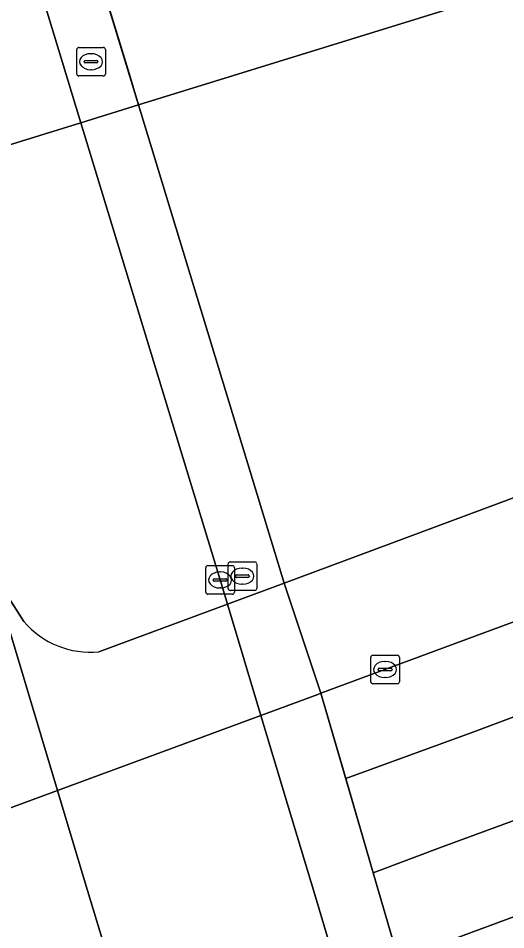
# Model space of a CAD drawing. Extents: x 160806 to 161707, y 383696 to 384148.
# Drawn here: x 161125.81 to 161142.86, y 383898.15 to 383930.02 of the extents above; entities that cross this region are included whole.
import ezdxf

# ---------------------------------------------------------------- set-up
doc = ezdxf.new("R2010")
doc.units = 0
for name, color, linetype in [('IMGEO_Erf', 7, 'Continuous'), ('IMGEO_Fietspad_gesloten', 7, 'Continuous'), ('IMGEO_Kolk', 7, 'Continuous'), ('IMGEO_Pand', 7, 'Continuous'), ('IMGEO_Pand_overbouw', 7, 'Continuous'), ('IMGEO_Rijbaan_lokaal_gesloten', 7, 'Continuous'), ('IMGEO_Rioolput', 7, 'Continuous'), ('IMGEO_Tunneldeel', 7, 'Continuous'), ('IMGEO_Voetpad_open', 7, 'Continuous')]:
    doc.layers.add(name, color=color, linetype=linetype)

msp = doc.modelspace()

# ---------------------------------------------------------------- linework, layer by layer
at = {"layer": 'IMGEO_Erf'}
for points in [[(161157.865, 383935.602), (161130.022, 383926.988), (161135.107, 383910.27), (161179.812, 383926.908), (161182.044, 383927.57), (161182.377, 383927.75), (161182.513, 383927.542), (161183.31, 383928.012), (161186.677, 383930.563)], [(161130.022, 383926.988), (161128.001, 383926.363), (161120.828, 383924.144), (161116.526, 383922.813), (161117.416, 383919.839), (161120.634, 383917.263), (161124.879, 383910.69), (161125.416, 383909.858), (161126.009, 383908.925)], [(161128.634, 383907.862), (161133.125, 383909.533), (161135.107, 383910.27), (161130.022, 383926.988)]]:
    msp.add_lwpolyline(points, dxfattribs=at)
msp.add_arc((161128.356, 383910.948), 3.098, 220.7587, 275.1501, dxfattribs=at)
at = {"layer": 'IMGEO_Fietspad_gesloten'}
for points in [[(161121.915, 383946.336), (161119.258, 383954.945), (161112.041, 383952.737), (161120.194, 383926.245), (161120.308, 383925.869), (161120.828, 383924.144), (161128.001, 383926.363)], [(161130.415, 383892.303), (161137.527, 383894.886), (161137.397, 383895.319), (161137.082, 383896.366), (161136.2, 383899.301), (161135.228, 383902.537), (161134.295, 383905.64), (161133.125, 383909.533), (161132.871, 383910.379), (161128.001, 383926.363), (161120.828, 383924.144), (161124.879, 383910.69), (161127.188, 383903.021), (161128.124, 383899.912), (161129.099, 383896.676), (161129.981, 383893.745), (161130.285, 383892.737)]]:
    msp.add_lwpolyline(points, close=True, dxfattribs=at)
at = {"layer": 'IMGEO_Kolk'}
for p, q in [((161132.37, 383909.953), (161132.37, 383910.805)), ((161132.445, 383910.879), (161133.297, 383910.879)), ((161133.371, 383910.805), (161133.371, 383909.953)), ((161132.672, 383910.422), (161133.07, 383910.422)), ((161132.858, 383910.659), (161132.883, 383910.659)), ((161132.629, 383910.373), (161132.629, 383910.385)), ((161133.067, 383910.336), (161132.669, 383910.336)), ((161132.881, 383910.099), (161132.856, 383910.099)), ((161133.113, 383910.385), (161133.113, 383910.373)), ((161133.297, 383909.879), (161132.445, 383909.879)), ((161138.138, 383906.822), (161138.138, 383907.674)), ((161138.213, 383907.748), (161139.065, 383907.748)), ((161139.139, 383907.674), (161139.139, 383906.822)), ((161138.397, 383907.242), (161138.397, 383907.254)), ((161138.44, 383907.291), (161138.838, 383907.291)), ((161138.626, 383907.528), (161138.651, 383907.528)), ((161138.881, 383907.254), (161138.881, 383907.242)), ((161138.835, 383907.205), (161138.437, 383907.205)), ((161138.649, 383906.968), (161138.624, 383906.968)), ((161139.065, 383906.748), (161138.213, 383906.748))]:
    msp.add_line(p, q, dxfattribs=at)
for points in [[(161132.37, 383909.953), (161132.37, 383910.805)], [(161132.445, 383910.879), (161133.297, 383910.879)], [(161133.371, 383910.805), (161133.371, 383909.953)], [(161133.297, 383909.879), (161132.445, 383909.879)], [(161138.138, 383906.822), (161138.138, 383907.674)], [(161138.213, 383907.748), (161139.065, 383907.748)], [(161139.139, 383907.674), (161139.139, 383906.822)], [(161139.065, 383906.748), (161138.213, 383906.748)]]:
    msp.add_lwpolyline(points, dxfattribs=at)
for centre, radius, start, end in [((161132.447, 383910.803), 0.0765, 91.552, 178.448), ((161132.447, 383910.803), 0.0765, 91.552, 178.448), ((161133.295, 383910.803), 0.0765, 1.552, 88.448), ((161133.295, 383910.803), 0.0765, 1.552, 88.448), ((161132.669, 383910.382), 0.0403, 85.8775, 175.7526), ((161133.074, 383910.384), 0.0386, 1.7309, 96.639), ((161132.666, 383910.372), 0.0366, 178.938, 274.7102), ((161133.07, 383910.379), 0.043, 264.8664, 352.4533), ((161132.447, 383909.955), 0.0765, 181.552, 268.448), ((161132.447, 383909.955), 0.0765, 181.552, 268.448), ((161133.295, 383909.955), 0.0765, 271.552, 358.448), ((161133.295, 383909.955), 0.0765, 271.552, 358.448), ((161138.215, 383907.672), 0.0765, 91.552, 178.448), ((161138.215, 383907.672), 0.0765, 91.552, 178.448), ((161139.063, 383907.672), 0.0765, 1.552, 88.448), ((161139.063, 383907.672), 0.0765, 1.552, 88.448), ((161138.437, 383907.251), 0.0403, 85.8775, 175.7526), ((161138.434, 383907.241), 0.0366, 178.938, 274.7102), ((161138.838, 383907.248), 0.043, 264.8664, 352.4533), ((161138.842, 383907.253), 0.0386, 1.7309, 96.639), ((161138.215, 383906.824), 0.0765, 181.552, 268.448), ((161138.215, 383906.824), 0.0765, 181.552, 268.448), ((161139.063, 383906.824), 0.0765, 271.552, 358.448), ((161139.063, 383906.824), 0.0765, 271.552, 358.448)]:
    msp.add_arc(centre, radius, start, end, dxfattribs=at)
for centre, major_axis, ratio, start_param, end_param in [((161132.857, 383910.379), (-0.387, 0.002), 0.722429, 4.712389, 7.853982), ((161132.882, 383910.379), (-0.39, 0.002), 0.717154, 1.570796, 4.712389), ((161138.625, 383907.248), (-0.387, 0.002), 0.722429, 4.712389, 7.853982), ((161138.65, 383907.248), (-0.39, 0.002), 0.717154, 1.570796, 4.712389)]:
    msp.add_ellipse(centre, major_axis=major_axis, ratio=ratio, start_param=start_param, end_param=end_param, dxfattribs=at)
at = {"layer": 'IMGEO_Pand'}
msp.add_lwpolyline([(161154.338, 383947.003), (161151.693, 383955.552), (161149.045, 383964.109), (161143.98, 383962.542), (161143.485, 383964.14), (161177.012, 383974.513), (161174.353, 383983.11), (161172.182, 383982.438), (161171.512, 383984.603), (161177.371, 383986.415), (161174.941, 383994.27), (161115.101, 383975.756), (161121.28, 383955.564), (161129.654, 383928.199), (161130.022, 383926.988), (161157.865, 383935.602), (161157.491, 383936.811)], close=True, dxfattribs=at)
at = {"layer": 'IMGEO_Pand_overbouw'}
msp.add_lwpolyline([(161121.28, 383955.564), (161107.72, 383951.415), (161107.738, 383951.357), (161116.164, 383924.025), (161116.526, 383922.813), (161130.022, 383926.988)], close=True, dxfattribs=at)
at = {"layer": 'IMGEO_Rijbaan_lokaal_gesloten'}
for points in [[(161175.43, 383916.265), (161174.244, 383920.447), (161170.04, 383918.944), (161153.59, 383912.781), (161136.395, 383906.417), (161137.264, 383903.436), (161141.741, 383905.073), (161147.328, 383907.169), (161150.215, 383908.042), (161154.836, 383909.698), (161160.559, 383911.635), (161166.328, 383913.525), (161170.127, 383914.718), (161173.177, 383915.613)], [(161176.361, 383912.987), (161175.43, 383916.265), (161173.177, 383915.613), (161170.127, 383914.718), (161166.328, 383913.525), (161160.559, 383911.635), (161154.836, 383909.698), (161150.215, 383908.042), (161147.328, 383907.169), (161141.741, 383905.073), (161137.264, 383903.436), (161138.226, 383900.14), (161140.665, 383901.062), (161148.122, 383903.796), (161153.722, 383905.725), (161159.37, 383907.782), (161162.396, 383908.813), (161172.809, 383911.954)], [(161138.226, 383900.14), (161137.264, 383903.436), (161136.395, 383906.417), (161136.29, 383906.378), (161134.295, 383905.64), (161132.027, 383904.8), (161127.188, 383903.021), (161122.947, 383901.461), (161123.856, 383898.429), (161124.834, 383895.166), (161125.73, 383892.176), (161129.981, 383893.745), (161137.082, 383896.366), (161139.108, 383897.114)]]:
    msp.add_lwpolyline(points, close=True, dxfattribs=at)
msp.add_lwpolyline([(161177.211, 383909.99), (161176.361, 383912.987), (161172.809, 383911.954), (161162.396, 383908.813), (161159.37, 383907.782), (161153.722, 383905.725), (161148.122, 383903.796), (161140.665, 383901.062), (161138.226, 383900.14), (161139.108, 383897.114), (161139.26, 383897.17), (161144.952, 383899.275), (161158.826, 383904.392)], dxfattribs=at)
at = {"layer": 'IMGEO_Rioolput'}
for p, q in [((161127.859, 383928.07), (161127.859, 383928.922)), ((161127.934, 383928.996), (161128.786, 383928.996)), ((161128.86, 383928.922), (161128.86, 383928.07)), ((161128.347, 383928.776), (161128.372, 383928.776)), ((161128.118, 383928.49), (161128.118, 383928.502)), ((161128.556, 383928.453), (161128.158, 383928.453)), ((161128.161, 383928.539), (161128.559, 383928.539)), ((161128.602, 383928.502), (161128.602, 383928.49)), ((161128.786, 383927.996), (161127.934, 383927.996)), ((161128.37, 383928.216), (161128.345, 383928.216)), ((161133.15, 383910.085), (161133.15, 383910.937)), ((161133.225, 383911.011), (161134.077, 383911.011)), ((161133.638, 383910.791), (161133.663, 383910.791)), ((161134.151, 383910.937), (161134.151, 383910.085)), ((161133.409, 383910.505), (161133.409, 383910.517)), ((161133.847, 383910.468), (161133.449, 383910.468)), ((161133.452, 383910.554), (161133.85, 383910.554)), ((161133.893, 383910.517), (161133.893, 383910.505)), ((161133.661, 383910.231), (161133.636, 383910.231)), ((161134.077, 383910.011), (161133.225, 383910.011))]:
    msp.add_line(p, q, dxfattribs=at)
for points in [[(161127.859, 383928.07), (161127.859, 383928.922)], [(161127.934, 383928.996), (161128.786, 383928.996)], [(161128.86, 383928.922), (161128.86, 383928.07)], [(161128.786, 383927.996), (161127.934, 383927.996)], [(161133.15, 383910.085), (161133.15, 383910.937)], [(161133.225, 383911.011), (161134.077, 383911.011)], [(161134.151, 383910.937), (161134.151, 383910.085)], [(161134.077, 383910.011), (161133.225, 383910.011)]]:
    msp.add_lwpolyline(points, dxfattribs=at)
for centre, radius, start, end in [((161127.936, 383928.92), 0.0765, 91.552, 178.448), ((161127.936, 383928.92), 0.0765, 91.552, 178.448), ((161128.784, 383928.92), 0.0765, 1.552, 88.448), ((161128.784, 383928.92), 0.0765, 1.552, 88.448), ((161128.158, 383928.499), 0.0403, 85.8775, 175.7526), ((161128.155, 383928.489), 0.0366, 178.938, 274.7102), ((161128.559, 383928.496), 0.043, 264.8664, 352.4533), ((161128.563, 383928.501), 0.0386, 1.7309, 96.639), ((161127.936, 383928.072), 0.0765, 181.552, 268.448), ((161127.936, 383928.072), 0.0765, 181.552, 268.448), ((161128.784, 383928.072), 0.0765, 271.552, 358.448), ((161128.784, 383928.072), 0.0765, 271.552, 358.448), ((161133.227, 383910.935), 0.0765, 91.552, 178.448), ((161133.227, 383910.935), 0.0765, 91.552, 178.448), ((161134.075, 383910.935), 0.0765, 1.552, 88.448), ((161134.075, 383910.935), 0.0765, 1.552, 88.448), ((161133.449, 383910.514), 0.0403, 85.8775, 175.7526), ((161133.446, 383910.504), 0.0366, 178.938, 274.7102), ((161133.85, 383910.511), 0.043, 264.8664, 352.4533), ((161133.854, 383910.516), 0.0386, 1.7309, 96.639), ((161133.227, 383910.087), 0.0765, 181.552, 268.448), ((161133.227, 383910.087), 0.0765, 181.552, 268.448), ((161134.075, 383910.087), 0.0765, 271.552, 358.448), ((161134.075, 383910.087), 0.0765, 271.552, 358.448)]:
    msp.add_arc(centre, radius, start, end, dxfattribs=at)
for centre, major_axis, ratio, start_param, end_param in [((161128.346, 383928.496), (-0.387, 0.002), 0.722429, 4.712389, 7.853982), ((161128.371, 383928.496), (-0.39, 0.002), 0.717154, 1.570796, 4.712389), ((161133.637, 383910.511), (-0.387, 0.002), 0.722429, 4.712389, 7.853982), ((161133.662, 383910.511), (-0.39, 0.002), 0.717154, 1.570796, 4.712389)]:
    msp.add_ellipse(centre, major_axis=major_axis, ratio=ratio, start_param=start_param, end_param=end_param, dxfattribs=at)
at = {"layer": 'IMGEO_Tunneldeel'}
msp.add_lwpolyline([(161136.395, 383906.417), (161135.107, 383910.27), (161130.022, 383926.988), (161128.001, 383926.363), (161120.828, 383924.144), (161116.526, 383922.813), (161117.416, 383919.839), (161118.837, 383915.091), (161120.497, 383909.633), (161121.279, 383907.023), (161121.435, 383906.506), (161122.947, 383901.461), (161125.73, 383892.176), (161126.025, 383891.192), (161126.095, 383890.959), (161125.939, 383890.924), (161126.007, 383890.701), (161130.415, 383892.303), (161137.527, 383894.886), (161139.721, 383895.683), (161139.661, 383895.886), (161139.496, 383895.835), (161139.429, 383896.055), (161139.108, 383897.114)], close=True, dxfattribs=at)
at = {"layer": 'IMGEO_Voetpad_open'}
for points in [[(161121.28, 383955.564), (161119.258, 383954.945), (161121.915, 383946.336), (161128.001, 383926.363), (161130.022, 383926.988), (161129.654, 383928.199)], [(161137.527, 383894.886), (161139.721, 383895.683), (161139.661, 383895.886), (161139.496, 383895.835), (161139.429, 383896.055), (161139.108, 383897.114), (161136.395, 383906.417), (161135.107, 383910.27), (161130.022, 383926.988), (161128.001, 383926.363), (161132.871, 383910.379), (161133.125, 383909.533), (161134.295, 383905.64), (161135.228, 383902.537), (161136.2, 383899.301), (161137.082, 383896.366), (161137.397, 383895.319)], [(161126.007, 383890.701), (161130.415, 383892.303), (161130.285, 383892.737), (161129.981, 383893.745), (161129.099, 383896.676), (161128.124, 383899.912), (161127.188, 383903.021), (161124.879, 383910.69), (161120.828, 383924.144), (161116.526, 383922.813), (161117.416, 383919.839), (161118.837, 383915.091), (161120.497, 383909.633), (161121.279, 383907.023), (161121.435, 383906.506), (161122.947, 383901.461), (161125.73, 383892.176), (161126.025, 383891.192), (161126.095, 383890.959), (161125.939, 383890.924)], [(161139.588, 383896.113), (161145.044, 383898.093), (161145.348, 383898.218), (161144.952, 383899.275), (161139.26, 383897.17), (161139.108, 383897.114), (161139.429, 383896.055)]]:
    msp.add_lwpolyline(points, close=True, dxfattribs=at)
for points in [[(161183.888, 383924.223), (161182.513, 383927.542), (161182.377, 383927.75), (161182.044, 383927.57), (161179.812, 383926.908), (161135.107, 383910.27), (161136.395, 383906.417), (161153.59, 383912.781), (161170.04, 383918.944)], [(161126.009, 383908.925), (161125.416, 383909.858), (161124.879, 383910.69), (161120.634, 383917.263), (161117.416, 383919.839), (161118.837, 383915.091), (161120.497, 383909.633), (161121.279, 383907.023), (161121.435, 383906.506), (161122.947, 383901.461), (161127.188, 383903.021), (161132.027, 383904.8), (161134.295, 383905.64), (161136.29, 383906.378), (161136.395, 383906.417), (161135.107, 383910.27)], [(161135.107, 383910.27), (161133.125, 383909.533), (161128.634, 383907.862)]]:
    msp.add_lwpolyline(points, dxfattribs=at)
msp.add_arc((161128.356, 383910.948), 3.098, 220.7587, 275.1501, dxfattribs=at)

doc.saveas('drawing.dxf')
